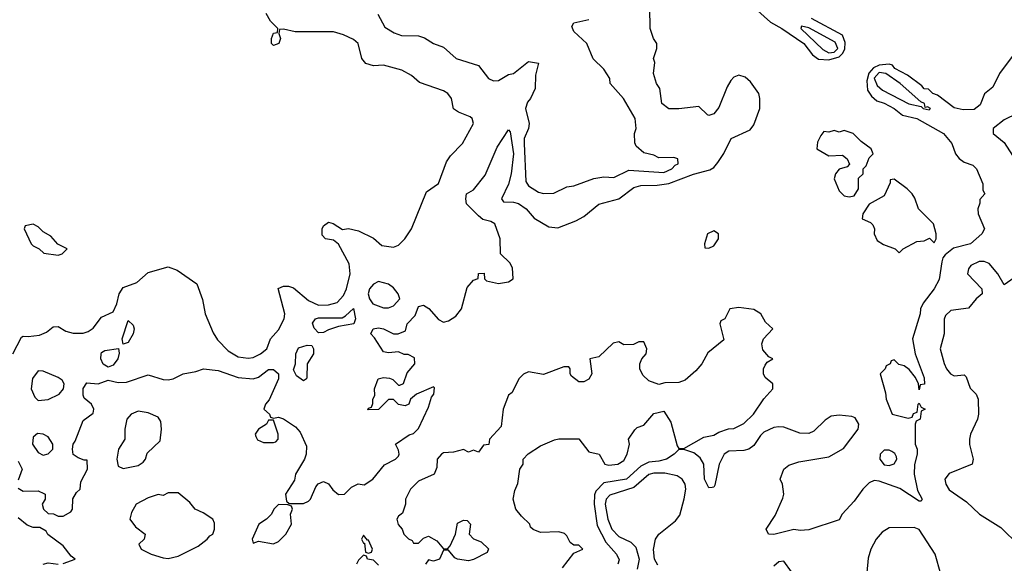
# Model space of a CAD drawing. Header units: inches. Extents: x 2601682 to 2755810, y 449311 to 584050.
# Tile 260 of 505: x 2664737 to 2668670, y 511734 to 513905. Entities that reach past the tile are written whole.
import ezdxf

# ---------------------------------------------------------------- set-up
doc = ezdxf.new("R2010")
doc.units = ezdxf.units.IN
doc.header["$MEASUREMENT"] = 0
doc.layers.add('C6561', color=7, linetype='Continuous')

msp = doc.modelspace()

# ---------------------------------------------------------------- linework, layer by layer
at = {"layer": 'C6561', "color": 2}
for points, elevation in [([(2664708.7, 512570), (2664743.2, 512636.8), (2664750, 512641), (2664770, 512639.1), (2664815.2, 512644.8), (2664843.3, 512656.7), (2664870, 512678.8), (2664890, 512679.1), (2664921.2, 512661.2), (2664950, 512653.4), (2664990, 512653.1), (2665010, 512660.3), (2665030, 512672.7), (2665063.6, 512716.4), (2665110, 512738.8), (2665124.5, 512770), (2665134.5, 512810), (2665150, 512835.5), (2665204.7, 512855.3), (2665250, 512894.8), (2665330, 512918), (2665365.1, 512905.1), (2665444.7, 512850), (2665467, 512787), (2665477.7, 512730), (2665510, 512654.8), (2665526.7, 512626.7), (2665570, 512582), (2665610, 512559.1), (2665650, 512553), (2665670, 512556.3), (2665699, 512570), (2665724, 512590), (2665739, 512630), (2665770, 512666.8), (2665793.6, 512710), (2665796.2, 512730), (2665769.2, 512830.8), (2665790, 512841), (2665810, 512840.7), (2665830, 512834), (2665890, 512783.1), (2665930, 512765.3), (2665970, 512766.5), (2666004.4, 512775.6), (2666030, 512803), (2666042.3, 512830), (2666057.3, 512890), (2666052.6, 512930), (2666010, 513009), (2665990, 513024), (2665958, 513030), (2665944.7, 513044.7), (2665945.2, 513070), (2665950, 513082), (2665970, 513096), (2665988.9, 513091.1), (2666026.8, 513066.8), (2666050.8, 513070.8), (2666090, 513062), (2666150, 513032), (2666183.6, 513003.6), (2666230, 512996), (2666250, 513004.7), (2666275.3, 513030), (2666302, 513070), (2666362, 513218), (2666410, 513251.3), (2666442, 513338), (2666458.3, 513361.7), (2666505.2, 513410), (2666549, 513490), (2666544, 513510), (2666537, 513517), (2666490, 513536), (2666470, 513549), (2666462, 513590), (2666446.6, 513610), (2666430, 513621.6), (2666334.3, 513654.3), (2666301.7, 513681.7), (2666263.3, 513703.3), (2666190, 513723.7), (2666150, 513720.7), (2666119, 513730), (2666103.7, 513750), (2666089.3, 513810), (2666070, 513826.6), (2666030, 513844.5), (2665990, 513856.2), (2665837.2, 513857.2), (2665790, 513868), (2665774, 513866), (2665772, 513850), (2665778, 513830), (2665771.3, 513810), (2665750, 513802), (2665742, 513810), (2665742, 513830), (2665750, 513852), (2665766, 513854), (2665768, 513870), (2665738.9, 513898.9), (2665721.2, 513930)], 6), ([(2664730, 512034), (2664750, 512022), (2664810, 512022.8), (2664833.2, 512013.2), (2664838, 512010), (2664838, 511990), (2664826, 511970), (2664832, 511950), (2664850, 511932), (2664871.1, 511931.1), (2664890, 511922), (2664910, 511922), (2664940.4, 511939.6), (2664948, 511950), (2664948.4, 511991.6), (2664963.1, 512016.9), (2664978, 512030), (2664980.4, 512059.6), (2665008, 512110), (2665006, 512146), (2664994, 512146), (2664970, 512155.3), (2664950, 512168.7), (2664947.3, 512190), (2664949.6, 512210), (2664958, 512222), (2664990, 512304.7), (2665030, 512334), (2665032.7, 512350), (2665024, 512370), (2664994, 512394), (2664990, 512406), (2664990, 512432), (2665004.8, 512455.2), (2665050, 512450.7), (2665090, 512464.7), (2665130, 512456), (2665163.1, 512456.9), (2665250, 512486.8), (2665310, 512467.3), (2665330, 512466), (2665350, 512470.7), (2665390, 512490.6), (2665440.2, 512499.8), (2665471.1, 512511.1), (2665530, 512504), (2665610, 512476.3), (2665669.4, 512470.6), (2665690, 512477.3), (2665730, 512507.3), (2665750, 512507.3), (2665770.8, 512490), (2665770.8, 512470), (2665733.7, 512386.3), (2665718, 512370), (2665712, 512350), (2665734, 512330), (2665738, 512318), (2665750, 512314), (2665770, 512318), (2665790, 512311.3), (2665839.1, 512279.1), (2665857.3, 512257.3), (2665882, 512202), (2665880.7, 512170), (2665874.8, 512150), (2665838, 512090), (2665834.4, 512065.6), (2665798, 512010), (2665802, 511982), (2665812.7, 511972.7), (2665830, 511972), (2665870, 511972), (2665890, 511982), (2665898, 511990), (2665920.2, 512039.8), (2665929.1, 512050.9), (2665950, 512061), (2665970.8, 512050.8), (2665987.7, 512027.7), (2666010, 512008.2), (2666034, 512010), (2666062.5, 512037.5), (2666089.3, 512050.7), (2666112.9, 512047.1), (2666148, 512070), (2666193.6, 512126.4), (2666238, 512150), (2666250, 512162), (2666253.2, 512170), (2666250, 512186), (2666238, 512210), (2666293.2, 512246.8), (2666310, 512252), (2666330, 512272), (2666370, 512358), (2666382, 512398), (2666391.6, 512410), (2666394, 512434), (2666390, 512438), (2666322, 512410), (2666298, 512390), (2666291, 512369), (2666276.9, 512363.1), (2666250, 512368), (2666230, 512388), (2666210, 512388), (2666170, 512348), (2666127.3, 512347.3), (2666130, 512354), (2666142, 512358), (2666148, 512372), (2666148, 512388), (2666155.3, 512404.7), (2666154, 512430), (2666169.2, 512470.8), (2666190, 512476), (2666213.7, 512473.7), (2666227.3, 512467.3), (2666250, 512444.7), (2666255.3, 512444.7), (2666270, 512452), (2666285.2, 512494.8), (2666315.3, 512530), (2666314, 512554), (2666288, 512568), (2666272, 512568), (2666250, 512579), (2666210, 512574), (2666190, 512578), (2666154.5, 512634.5), (2666139, 512650), (2666148.7, 512670), (2666170, 512674.4), (2666190, 512670.4), (2666230, 512650.8), (2666249, 512651), (2666278, 512662), (2666284, 512690), (2666316.6, 512723.4), (2666330, 512759.1), (2666350, 512764.4), (2666371.8, 512751.8), (2666410, 512708), (2666430, 512697.6), (2666450, 512702), (2666478.5, 512721.5), (2666502, 512750), (2666524, 512836), (2666550, 512864.7), (2666568.7, 512871.3), (2666570, 512892), (2666592.7, 512892.7), (2666594, 512870), (2666602, 512862), (2666650, 512852), (2666690, 512858), (2666708, 512870), (2666706, 512914), (2666694.6, 512934.6), (2666658, 512970), (2666656, 513030), (2666635.1, 513090), (2666619.1, 513099.1), (2666587.5, 513107.5), (2666570, 513121.2), (2666521.2, 513170), (2666519, 513190), (2666522, 513210), (2666550, 513226), (2666596.2, 513283.8), (2666644.4, 513395.6), (2666690, 513464.7), (2666696.8, 513456.8), (2666708.9, 513370), (2666699.5, 513290), (2666690, 513248.7), (2666661, 513190), (2666670, 513178), (2666710, 513176.3), (2666730, 513170.4), (2666760.5, 513150), (2666791.8, 513111.8), (2666850, 513077.3), (2666886.3, 513073.7), (2666958.9, 513101.1), (2666990, 513118.8), (2667050, 513167.7), (2667130.8, 513189.2), (2667190, 513235.5), (2667217.6, 513242.4), (2667283.8, 513243.8), (2667330.3, 513250.3), (2667428.4, 513288.4), (2667494.5, 513305.5), (2667510, 513314.8), (2667525.8, 513334.2), (2667549.6, 513370.4), (2667579, 513430), (2667654.8, 513465.2), (2667670, 513484.7), (2667693.2, 513550), (2667694, 513590), (2667689.3, 513610), (2667656.6, 513656.6), (2667635.1, 513675.1), (2667610, 513683.7), (2667590, 513675.1), (2667578, 513662), (2667563.1, 513636.9), (2667530, 513554), (2667510, 513528.7), (2667490, 513522), (2667484.7, 513524.7), (2667450, 513559), (2667370, 513549.2), (2667330, 513549.2), (2667302, 513570), (2667294, 513630), (2667281.2, 513650), (2667269.3, 513690), (2667274, 513734), (2667268.7, 513750), (2667282, 513790), (2667282, 513810), (2667268.7, 513830), (2667255.3, 513870), (2667253.8, 513953.8)], 2), ([(2666167.3, 513927.3), (2666194.8, 513874.8), (2666232.7, 513852.7), (2666262.4, 513842.4), (2666330, 513840.3), (2666353.4, 513833.4), (2666390, 513810.7), (2666430, 513794.8), (2666481, 513750), (2666570, 513722.8), (2666610, 513670.8), (2666630, 513660.7), (2666650, 513662.8), (2666690, 513686), (2666709.2, 513690.8), (2666770, 513738), (2666810, 513732), (2666796.9, 513683.1), (2666796, 513630), (2666778, 513590), (2666764.9, 513575.1), (2666758, 513550), (2666772, 513490), (2666768.9, 513470), (2666752.2, 513430), (2666752, 513410), (2666759.1, 513259.1), (2666770, 513241), (2666810, 513216), (2666830, 513211.3), (2666870, 513212), (2666923.1, 513236.9), (2666950, 513242), (2667030, 513271), (2667070, 513277.3), (2667110, 513274.8), (2667170, 513303.8), (2667310, 513294.8), (2667342, 513310), (2667355.5, 513324.5), (2667368, 513330), (2667366, 513350), (2667350, 513355.3), (2667290, 513354), (2667270, 513364), (2667230, 513374), (2667200.2, 513400.2), (2667193.6, 513413.6), (2667193.2, 513450), (2667199.3, 513470), (2667196, 513510), (2667149.2, 513590), (2667095.3, 513650), (2667094, 513670), (2667070, 513708), (2667028.4, 513748.4), (2667002, 513810), (2666950, 513858), (2666942, 513878), (2666950, 513892), (2667010, 513906)], 6), ([(2667672.5, 513952.5), (2667735.8, 513895.8), (2667782, 513870), (2667870, 513810.2), (2667904.7, 513764.7), (2667927.4, 513747.4), (2667970, 513744.6), (2668010, 513757.1), (2668024, 513770), (2668032.9, 513787.1), (2668034.1, 513814.1), (2668024, 513844), (2667900.5, 513910)], 2), ([(2668710, 513768.7), (2668650.8, 513690), (2668624, 513636), (2668590.7, 513609.3), (2668574.6, 513565.4), (2668550, 513547), (2668505.4, 513545.4), (2668470, 513553.2), (2668404.1, 513604.1), (2668385.2, 513610), (2668367.2, 513627.2), (2668350, 513629.6), (2668341.5, 513641.5), (2668283.9, 513683.9), (2668233.2, 513710), (2668223.6, 513723.6), (2668210, 513728), (2668170, 513723), (2668147.4, 513712.6), (2668128.9, 513691.1), (2668120.7, 513660.7), (2668124.2, 513624.2), (2668140.2, 513600.2), (2668161.4, 513581.4), (2668190, 513572.2), (2668230.7, 513550), (2668263.4, 513523.4), (2668321, 513510), (2668427.7, 513450), (2668460.7, 513410), (2668476, 513370), (2668490.6, 513350.6), (2668510, 513336), (2668544.5, 513324.5), (2668558.8, 513310), (2668584.7, 513250), (2668584.7, 513224.7), (2668592, 513210), (2668572.7, 513187.3), (2668572.7, 513172.7), (2668564.7, 513150), (2668566, 513130), (2668591, 513070), (2668581, 513050), (2668536, 513010), (2668467.7, 512992.3), (2668434.4, 512965.6), (2668425.4, 512954.6), (2668421.4, 512938.6), (2668410, 512868), (2668390.6, 512830), (2668346.8, 512773.2), (2668336, 512750), (2668334, 512730), (2668304, 512630), (2668314, 512570), (2668350, 512474), (2668351, 512449), (2668334, 512446), (2668330, 512426), (2668328, 512450), (2668315.3, 512475.3), (2668290, 512508), (2668270, 512522), (2668248.4, 512528.4), (2668230, 512546), (2668218, 512542), (2668214, 512530), (2668198, 512522), (2668194, 512510), (2668174, 512490), (2668195.3, 512415.3), (2668198, 512390), (2668222, 512330), (2668286, 512314), (2668302, 512318), (2668308, 512332), (2668322, 512338), (2668326, 512370), (2668330, 512374), (2668338, 512358), (2668354, 512350), (2668338, 512342), (2668334, 512310), (2668318, 512302), (2668314, 512290), (2668314, 512210), (2668322, 512190), (2668322, 512170), (2668311.1, 512128.9), (2668310.8, 512090), (2668324, 512024), (2668342, 511990), (2668338, 511982), (2668330, 511982), (2668252.9, 512032.9), (2668170, 512062), (2668150, 512064), (2668130, 512055.3), (2668104.7, 512030), (2668070, 511982), (2668022, 511930), (2668010, 511908), (2667890, 511868), (2667855.3, 511864.7), (2667829.4, 511869.4), (2667750, 511849.4), (2667728, 511850), (2667719, 511870), (2667755.3, 511924.7), (2667785.6, 511994.4), (2667789.2, 512010), (2667784, 512050), (2667775.3, 512070), (2667789, 512110), (2667810, 512126), (2667850, 512138.8), (2667970, 512158.8), (2668027.3, 512192.7), (2668086.6, 512270), (2668089.4, 512290), (2668074.3, 512314.3), (2668060.7, 512320.7), (2668010, 512325.6), (2667978.4, 512321.6), (2667954.7, 512305.3), (2667910, 512260.9), (2667890, 512251.8), (2667853.1, 512253.1), (2667790, 512277.2), (2667770, 512279.3), (2667750, 512276), (2667710, 512257.2), (2667695.9, 512244.1), (2667670, 512204), (2667650, 512189.2), (2667630, 512183.7), (2667570, 512181.2), (2667550.6, 512169.4), (2667530.7, 512130), (2667513.7, 512046.3), (2667510, 512038), (2667503.6, 512036.4), (2667490, 512035.3), (2667472.7, 512070), (2667469.6, 512129.6), (2667454.8, 512154.8), (2667430, 512175.3), (2667390, 512188.7), (2667370, 512188.7), (2667351.3, 512170), (2667321, 512150), (2667290, 512141.1), (2667250, 512137.6), (2667217.7, 512122.2), (2667160.7, 512070), (2667070, 512054.5), (2667038.5, 512021.5), (2667032.7, 512007.3), (2667031.3, 511970), (2667044.2, 511884.2), (2667078, 511818), (2667120.7, 511770), (2667131.9, 511748.1), (2667126, 511730)], 2), ([(2668722, 513530), (2668670, 513505.2), (2668626, 513470), (2668626, 513450), (2668670, 513414.8), (2668702.6, 513362.6)], 6), ([(2668710, 512874), (2668670, 512846), (2668645.2, 512890), (2668610, 512931.8), (2668590, 512939.6), (2668570, 512939.6), (2668537.1, 512922.9), (2668527.3, 512910), (2668524, 512890), (2668581, 512830), (2668582, 512810), (2668558, 512790), (2668527.1, 512752.9), (2668456.3, 512743.7), (2668435.9, 512724.1), (2668430.6, 512709.4), (2668430.7, 512650), (2668414, 512590), (2668430, 512531.3), (2668439.3, 512510), (2668456, 512490), (2668470, 512483), (2668510, 512486), (2668518, 512478), (2668533.7, 512433.7), (2668558, 512410), (2668566, 512390), (2668566.8, 512330), (2668562.8, 512310), (2668534.8, 512250), (2668530.8, 512230), (2668531.1, 512208.9), (2668546, 512150), (2668542, 512130), (2668450, 512092.3), (2668433.4, 512070), (2668436.3, 512050), (2668450, 512027.3), (2668519.9, 511979.9), (2668571, 511930), (2668656.8, 511876.8), (2668730, 511804.7)], 6), ([(2666904.7, 511715.3), (2666950, 511774), (2666986, 511790), (2666970, 511806), (2666950, 511806), (2666936.4, 511816.4), (2666923.1, 511843.1), (2666912.9, 511852.9), (2666890, 511859.3), (2666817.2, 511857.2), (2666788.4, 511868.4), (2666778, 511878), (2666775.3, 511890), (2666741.5, 511921.5), (2666719, 511950), (2666708.7, 511990), (2666715.3, 512024.7), (2666727.3, 512052.7), (2666735.3, 512110), (2666748, 512130), (2666748, 512150), (2666768.7, 512171.3), (2666817.2, 512202.8), (2666872.9, 512227.1), (2666890, 512231), (2666970, 512231.3), (2667010, 512178.8), (2667052, 512170), (2667074, 512130), (2667090, 512126), (2667126, 512130), (2667150, 512144.7), (2667164, 512170), (2667173.2, 512210), (2667168.7, 512230), (2667193.6, 512266.4), (2667204, 512276), (2667230, 512286), (2667270, 512332), (2667310, 512342), (2667338, 512298), (2667362.8, 512202.8), (2667370, 512192), (2667390, 512192), (2667470, 512238), (2667510, 512246), (2667530, 512258), (2667568.9, 512271.1), (2667590, 512272), (2667630, 512292), (2667668.7, 512330), (2667709, 512391), (2667746, 512430), (2667746, 512450), (2667715.3, 512475.3), (2667708.7, 512490), (2667708.7, 512510), (2667714.6, 512525.4), (2667723.1, 512536.9), (2667746, 512550), (2667730, 512558), (2667706, 512586), (2667702, 512610), (2667708, 512630), (2667746, 512670), (2667716.4, 512696.4), (2667698, 512730), (2667670, 512748), (2667610, 512755.3), (2667574, 512750), (2667554, 512710), (2667538, 512702), (2667534, 512690), (2667550, 512626), (2667485.4, 512574.6), (2667462, 512530), (2667438, 512502), (2667395.3, 512464.7), (2667370, 512455.3), (2667314.6, 512454.6), (2667290, 512448), (2667250, 512462), (2667225.6, 512485.6), (2667214, 512510), (2667214, 512530), (2667222, 512550), (2667239, 512570), (2667242, 512590), (2667230, 512618), (2667210, 512618), (2667188.4, 512608.4), (2667150, 512606), (2667130, 512618), (2667107.5, 512612.5), (2667050, 512558), (2667014, 512550), (2667022, 512490), (2667011.1, 512468.9), (2666990, 512458), (2666970, 512458), (2666941.2, 512481.2), (2666935.3, 512490), (2666935.3, 512510), (2666930, 512518), (2666910, 512519), (2666830, 512488), (2666770, 512498), (2666750, 512488.7), (2666731.3, 512470), (2666703.6, 512416.4), (2666690, 512406), (2666668, 512350), (2666659.6, 512280.4), (2666614, 512230), (2666611.1, 512208.9), (2666590, 512206), (2666570, 512178), (2666550, 512186), (2666530, 512178), (2666510, 512188), (2666470, 512178), (2666430, 512175.3), (2666422, 512170), (2666404.7, 512150), (2666403.6, 512116.4), (2666392, 512090), (2666330, 512062), (2666298, 512030), (2666278, 511990), (2666278, 511970), (2666266, 511934), (2666250, 511922), (2666244, 511910), (2666248.1, 511888.1), (2666264.7, 511870), (2666271.3, 511850), (2666290, 511831.3), (2666304.7, 511824.7), (2666310, 511814), (2666330, 511814), (2666350, 511834), (2666370, 511842), (2666403.6, 511823.6), (2666430, 511792), (2666447.3, 511792.7), (2666456.4, 511803.6), (2666478, 511850), (2666485.6, 511894.4), (2666510, 511906), (2666524.7, 511904.7), (2666538, 511890), (2666532, 511850), (2666550, 511832), (2666579.8, 511819.8), (2666610, 511792), (2666603.6, 511776.4), (2666550, 511748.7), (2666530, 511744), (2666486, 511750), (2666475.3, 511755.3), (2666450, 511786), (2666430, 511786), (2666414, 511750), (2666390, 511742), (2666370, 511748), (2666358, 511730)], 2), ([(2664730, 512142), (2664746, 512110), (2664730, 512066)], 2), ([(2667286.3, 511726.3), (2667273.2, 511750), (2667268.9, 511788.9), (2667277.2, 511830), (2667289.5, 511850.5), (2667356.9, 511903.1), (2667374.5, 511925.5), (2667391.8, 511991.8), (2667398, 512030), (2667396, 512050), (2667384, 512070), (2667362.9, 512082.9), (2667313.7, 512093.7), (2667270, 512094.2), (2667250, 512088.2), (2667190, 512036.4), (2667094.1, 512005.9), (2667080.3, 511990), (2667076, 511970), (2667085.8, 511910), (2667102.3, 511870), (2667130, 511841.1), (2667178, 511818), (2667198, 511798), (2667210.9, 511750.9), (2667204, 511710)], 6), ([(2664910, 511733.4), (2664958, 511750), (2664942, 511762), (2664910, 511804), (2664849.3, 511849.3), (2664842, 511862), (2664816.5, 511876.5), (2664790, 511877.2), (2664766.6, 511886.6), (2664730, 511915.3)], 2), ([(2668416.2, 511690), (2668394.5, 511770), (2668330, 511868.7), (2668310, 511877.2), (2668210, 511875.3), (2668182.5, 511857.5), (2668158.8, 511830), (2668137.3, 511790), (2668126.2, 511753.8), (2668114.8, 511625.2)], 6), ([(2666170, 511726), (2666150, 511746), (2666126, 511750), (2666122, 511762), (2666110, 511766), (2666090, 511746), (2666082, 511730)], 2), ([(2664830, 511730.6), (2664850, 511735.5), (2664890, 511730.6)], 2), ([(2667820.2, 511700.2), (2667790, 511742), (2667770, 511739), (2667750, 511722)], 6)]:
    msp.add_lwpolyline(points, dxfattribs=dict(at, elevation=elevation))
for points, elevation in [([(2667860.5, 513879.5), (2667857.3, 513870), (2667945.9, 513785.9), (2667970, 513773.2), (2667990, 513775.6), (2668005, 513790), (2667994.8, 513814.8), (2667890, 513873.1)], 6), ([(2668170, 513694.9), (2668150, 513671.2), (2668163, 513643), (2668184.1, 513624.1), (2668289.4, 513569.4), (2668338.4, 513558.4), (2668346.8, 513550), (2668370, 513544.9), (2668376, 513550), (2668363.5, 513556.5), (2668354.6, 513554.6), (2668352, 513570), (2668337.3, 513577.3), (2668253.7, 513650), (2668197.4, 513690)], 6), ([(2668030, 513462), (2668010, 513455.3), (2667990, 513462), (2667970, 513455.3), (2667950, 513458), (2667936.9, 513443.1), (2667923.6, 513416.4), (2667922, 513390), (2667970, 513362), (2668023.6, 513363.6), (2668042, 513350), (2668051.6, 513328.4), (2668042, 513318), (2668010, 513308.7), (2667996, 513290), (2667991.3, 513270), (2668010, 513222), (2668030, 513202), (2668050, 513198), (2668070, 513202), (2668088, 513230), (2668088.4, 513271.6), (2668106, 513290), (2668106, 513310), (2668119, 513321), (2668130, 513354), (2668146, 513370), (2668138, 513390), (2668098, 513418), (2668066, 513450)], 2), ([(2668230, 513268), (2668214, 513266), (2668214, 513254), (2668190, 513202), (2668130, 513168), (2668104.7, 513130), (2668102, 513110), (2668135.3, 513095.3), (2668145.4, 513085.4), (2668151.3, 513070), (2668151, 513050), (2668162.8, 513022.8), (2668187.1, 513007.1), (2668234, 512990), (2668250, 512974), (2668266, 512990), (2668320.4, 513019.6), (2668350, 513022), (2668372, 513032), (2668390, 513014), (2668398, 513030), (2668398, 513050), (2668388, 513090), (2668328, 513150), (2668312.9, 513192.9), (2668302, 513210), (2668282, 513230)], 2), ([(2664790, 513088), (2664758, 513082), (2664754, 513070), (2664782, 513010), (2664790, 513002), (2664814, 512990), (2664832.7, 512972.7), (2664890, 512964.7), (2664906, 512970), (2664926, 512990), (2664888.7, 513008.7), (2664860.4, 513040.4), (2664830, 513058), (2664810, 513078)], 10), ([(2667510, 513062), (2667484.7, 513050), (2667472, 513010), (2667474, 512994), (2667490, 512992), (2667510, 513002), (2667528, 513030), (2667528, 513050)], 2), ([(2666170, 512859), (2666150, 512849), (2666134.8, 512830), (2666128.8, 512810), (2666134, 512790), (2666147.3, 512770), (2666190, 512754), (2666210, 512754), (2666230, 512762), (2666256, 512790), (2666249.2, 512810), (2666230, 512834), (2666210, 512849.2)], 6), ([(2665930, 512654), (2665912.5, 512672.5), (2665907, 512693), (2665919, 512710), (2665930, 512713.7), (2666025.1, 512714.9), (2666038.4, 512721.6), (2666070, 512751), (2666078.8, 512710), (2666072, 512690), (2666010, 512679), (2665970, 512666), (2665950, 512656)], 2), ([(2665150, 512608.7), (2665146, 512630), (2665170, 512704), (2665190, 512684.7), (2665193.4, 512670), (2665190.3, 512650), (2665170, 512616)], 2), ([(2665090, 512517.2), (2665070, 512528.7), (2665061.2, 512550), (2665062, 512570), (2665064, 512576), (2665076.5, 512583.5), (2665131.6, 512591.6), (2665133.4, 512573.4), (2665128, 512550), (2665110, 512525.2)], 2), ([(2665870, 512462), (2665842, 512482), (2665830, 512506), (2665839, 512530), (2665839.3, 512570), (2665850, 512594.8), (2665885.4, 512605.4), (2665903.6, 512603.6), (2665911, 512591), (2665910.8, 512570), (2665884.7, 512530), (2665883.6, 512476.4), (2665882, 512470)], 2), ([(2664810, 512502), (2664788, 512472), (2664782, 512430), (2664797.5, 512397.5), (2664810, 512384), (2664850, 512388), (2664894.5, 512410), (2664911.6, 512430), (2664914.5, 512450), (2664905.6, 512465.6), (2664890, 512476.2), (2664830, 512501.2)], 6), ([(2665210, 512342), (2665182, 512330), (2665164.7, 512310), (2665156, 512270), (2665156, 512230), (2665131.3, 512190), (2665124.7, 512150), (2665130, 512122), (2665150, 512112), (2665210, 512124.7), (2665230, 512138), (2665239, 512150), (2665246.3, 512173.7), (2665297.5, 512222.5), (2665302.7, 512270), (2665300.2, 512300.2), (2665290, 512317.2), (2665250, 512335.3)], 2), ([(2665750, 512306), (2665730, 512306), (2665722, 512290), (2665691.3, 512270), (2665678, 512250), (2665679.6, 512239.6), (2665686.4, 512226.4), (2665710, 512216), (2665750, 512216), (2665760.4, 512219.6), (2665768.7, 512230), (2665769, 512250)], 2), ([(2664807.3, 512252.7), (2664790, 512238), (2664788.2, 512210), (2664810, 512176), (2664830, 512166), (2664850, 512171.3), (2664868.7, 512190), (2664869, 512210), (2664850, 512239), (2664830, 512249)], 6), ([(2668210, 512186), (2668190, 512185.2), (2668174.8, 512170), (2668173.4, 512150), (2668190, 512126.8), (2668210, 512124), (2668230, 512131.3), (2668241.2, 512150), (2668239.3, 512159.3), (2668232.9, 512172.9), (2668220.9, 512180.9)], 2), ([(2665370, 512015.3), (2665330, 512015.3), (2665310, 512004), (2665290, 512008.7), (2665250, 511995.3), (2665202, 511970), (2665183.5, 511936.5), (2665176, 511910), (2665199.8, 511879.8), (2665238, 511850), (2665234, 511830), (2665212, 511810), (2665222, 511790), (2665262, 511770), (2665310, 511755.5), (2665330, 511753.4), (2665370, 511762), (2665450, 511802), (2665485.2, 511830), (2665496, 511844), (2665508, 511850), (2665515.3, 511870), (2665514.6, 511894.6), (2665508, 511910), (2665470, 511935.3), (2665438, 511950), (2665416.5, 511976.5)], 2), ([(2665770, 511968), (2665752, 511950), (2665742, 511930), (2665722, 511910), (2665692, 511890), (2665664.7, 511830), (2665670, 511814), (2665690, 511822), (2665750, 511811), (2665770, 511821), (2665799.3, 511850), (2665822, 511890), (2665818, 511930), (2665826, 511950), (2665822, 511962), (2665807.3, 511967.3)], 2), ([(2666110, 511846), (2666102, 511830), (2666110, 511814), (2666114, 511814), (2666118, 511778), (2666130, 511774), (2666142, 511778), (2666146, 511790), (2666130, 511826), (2666126, 511826)], 2)]:
    msp.add_lwpolyline(points, close=True, dxfattribs=dict(at, elevation=elevation))

doc.saveas('drawing.dxf')
